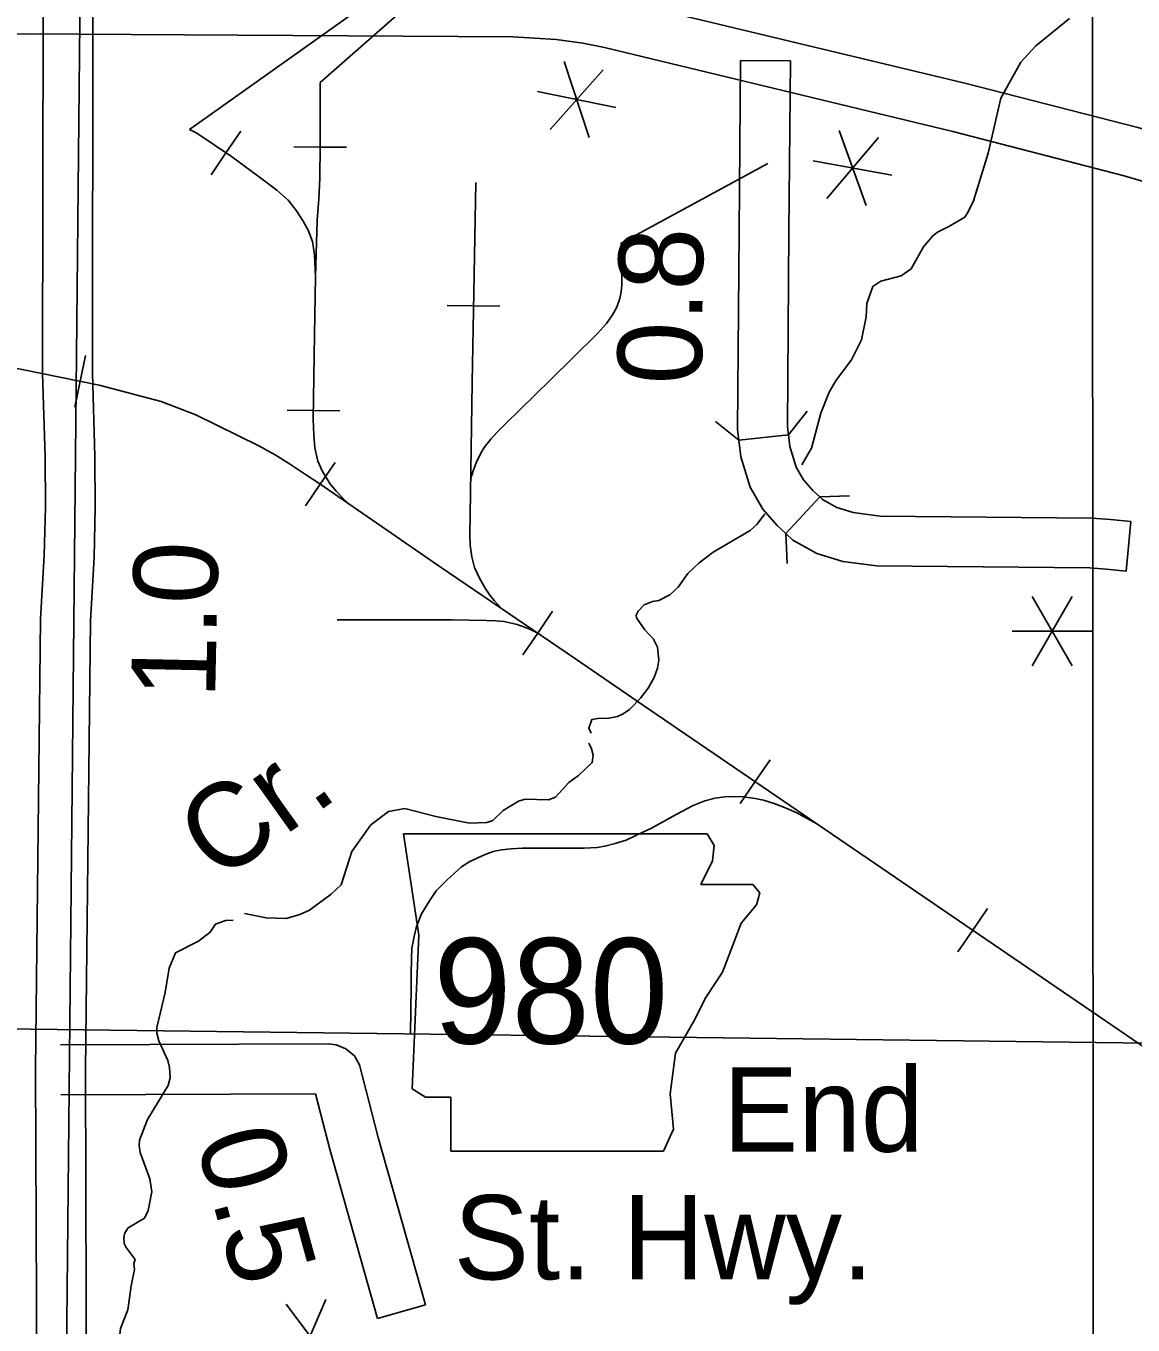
# Model space of a CAD drawing. Extents: x 1374139 to 1377472, y 1168351 to 1170484.
# Drawn here: x 1375488.1 to 1375599.1, y 1169169 to 1169299.1 of the extents above; entities that cross this region are included whole.
import ezdxf

# ---------------------------------------------------------------- set-up
doc = ezdxf.new("R2010")
doc.units = 0
doc.layers.add('Default', color=7, linetype='Continuous')

msp = doc.modelspace()

# ---------------------------------------------------------------- linework, layer by layer
at = {"layer": 'Default'}
for p, q in [((1375545.98, 1169294.76), (1375540.66, 1169288.78)), ((1375542.06, 1169295.57), (1375544.58, 1169287.97)), ((1375559.75, 1169295.68), (1375564.75, 1169295.64)), ((1375539.4, 1169292.58), (1375547.24, 1169290.96)), ((1375508.17, 1169286.42), (1375509.65, 1169288.61)), ((1375569.63, 1169288.68), (1375572.33, 1169281.15)), ((1375517.61, 1169287), (1375514.97, 1169287.02)), ((1375517.61, 1169287), (1375520.25, 1169286.98)), ((1375573.57, 1169287.97), (1375568.39, 1169281.86)), ((1375508.17, 1169286.42), (1375506.7, 1169284.23)), ((1375567.04, 1169285.63), (1375574.91, 1169284.2)), ((1375532.99, 1169271.09), (1375530.35, 1169271.13)), ((1375532.99, 1169271.09), (1375535.63, 1169271.05)), ((1375493.57, 1169263.54), (1375494.09, 1169266.13)), ((1375493.57, 1169263.54), (1375493.04, 1169260.95)), ((1375516.94, 1169260.61), (1375514.3, 1169260.65)), ((1375516.94, 1169260.61), (1375519.58, 1169260.57)), ((1375564.55, 1169258.18), (1375559.58, 1169257.63)), ((1375517.63, 1169253.22), (1375519.13, 1169255.39)), ((1375517.63, 1169253.22), (1375516.14, 1169251.04)), ((1375567.69, 1169251.95), (1375564.3, 1169248.28)), ((1375598.4, 1169244.52), (1375598.89, 1169249.49)), ((1375592.99, 1169241.96), (1375588.99, 1169235.03)), ((1375588.99, 1169241.96), (1375592.99, 1169235.03)), ((1375539.42, 1169238.31), (1375540.91, 1169240.49)), ((1375539.42, 1169238.31), (1375537.94, 1169236.12)), ((1375586.99, 1169238.49), (1375594.99, 1169238.49)), ((1375561.22, 1169223.42), (1375562.71, 1169225.6)), ((1375561.22, 1169223.42), (1375559.73, 1169221.24)), ((1375525.98, 1169218.19), (1375527.5, 1169208.04)), ((1375557.11, 1169217.01), (1375556.41, 1169218.18)), ((1375556.94, 1169215.49), (1375557.11, 1169217.01)), ((1375555.76, 1169213.12), (1375556.94, 1169215.49)), ((1375561, 1169213.12), (1375555.76, 1169213.12)), ((1375561.68, 1169212.27), (1375561, 1169213.12)), ((1375561.34, 1169211.09), (1375561.68, 1169212.27)), ((1375559.82, 1169209.23), (1375561.34, 1169211.09)), ((1375583.03, 1169208.53), (1375584.51, 1169210.72)), ((1375558.97, 1169207.03), (1375559.82, 1169209.23)), ((1375527.5, 1169208.04), (1375526.83, 1169192.65)), ((1375583.03, 1169208.53), (1375581.54, 1169206.35)), ((1375557.96, 1169204.32), (1375558.97, 1169207.03)), ((1375556.26, 1169201.78), (1375557.96, 1169204.32)), ((1375555.08, 1169199.41), (1375556.26, 1169201.78)), ((1375553.22, 1169196.2), (1375555.08, 1169199.41)), ((1375552.71, 1169192.14), (1375553.22, 1169196.2)), ((1375526.83, 1169192.65), (1375528.18, 1169191.8)), ((1375528.18, 1169191.8), (1375530.72, 1169191.8)), ((1375530.72, 1169191.8), (1375530.72, 1169186.39)), ((1375553.05, 1169188.59), (1375552.71, 1169192.14)), ((1375552.03, 1169186.39), (1375553.05, 1169188.59)), ((1375530.72, 1169186.39), (1375552.03, 1169186.39)), ((1375514.22, 1169171.06), (1375519, 1169164.65)), ((1375518.19, 1169171.53), (1375515.03, 1169164.18)), ((1375528.19, 1169170.98), (1375523.38, 1169169.62))]:
    msp.add_line(p, q, dxfattribs=at)
for points in [[(1375494.61, 1169406.65), (1375490.34, 1168981.95)], [(1375594.95, 1169406.38), (1375595.34, 1168770.63)], [(1375532.6, 1169306.63), (1375517.63, 1169293.46), (1375517.61, 1169287.12), (1375517.58, 1169283.89), (1375517.5, 1169281.79), (1375517.32, 1169279.67), (1375517.16, 1169274.02), (1375517.06, 1169268.2), (1375516.93, 1169259.75), (1375516.98, 1169258.15), (1375517.08, 1169256.86), (1375517.4, 1169255.53), (1375517.84, 1169254.48), (1375518.58, 1169253.3), (1375519.21, 1169252.52), (1375520.04, 1169251.68), (1375520.53, 1169251.22)], [(1375359.45, 1169298.18), (1375356.67, 1169298.36), (1375357.01, 1169303.35), (1375359.49, 1169303.18), (1375375.83, 1169303.05), (1375387.65, 1169303.73), (1375407.04, 1169303.86), (1375438.81, 1169303.7), (1375473.08, 1169303.31), (1375488.01, 1169303.36), (1375509.41, 1169303.21), (1375537.09, 1169303.05), (1375541.75, 1169302.78), (1375544.81, 1169302.36), (1375547.22, 1169301.84), (1375582.23, 1169293.42)], [(1375522.51, 1169301.53), (1375504.53, 1169288.75), (1375505.26, 1169288.39), (1375508.72, 1169286.05), (1375511.55, 1169283.98), (1375513.28, 1169282.7), (1375514.41, 1169281.67), (1375515.25, 1169280.62), (1375515.93, 1169279.57), (1375516.43, 1169278.68), (1375516.85, 1169277.53), (1375517.06, 1169276.22), (1375517.16, 1169274.02)], [(1375489.84, 1169300.84), (1375489.8, 1169264.31), (1375490.04, 1169255.95), (1375490.08, 1169250.92), (1375489.96, 1169246.1), (1375489.6, 1169239.7), (1375489.1, 1169194.57), (1375489.18, 1169171.35), (1375489.18, 1169163.29)], [(1375494.18, 1169163.29), (1375494.18, 1169171.36), (1375494.1, 1169194.55), (1375494.6, 1169239.53), (1375494.96, 1169245.9), (1375495.08, 1169250.88), (1375495.04, 1169256.04), (1375494.8, 1169264.38), (1375494.84, 1169300.83)], [(1375592.72, 1169299.9), (1375589.34, 1169297.14), (1375587.85, 1169295.53), (1375585.84, 1169291.91), (1375584.59, 1169286.38), (1375583.1, 1169281.61), (1375582.55, 1169280.45), (1375582.22, 1169279.98), (1375580.64, 1169279.04), (1375579.48, 1169278.47), (1375579.03, 1169278.1), (1375578.09, 1169277.01), (1375576.84, 1169274.82), (1375575.84, 1169274.11), (1375573.81, 1169273.58), (1375573.01, 1169273.02), (1375572.41, 1169271.34), (1375572.36, 1169269.99), (1375571.87, 1169267.7), (1375570.86, 1169265.69), (1375569.35, 1169263.64), (1375568.62, 1169262.44), (1375567.81, 1169260.34), (1375566.87, 1169256.83), (1375565.89, 1169255.17)], [(1375581.02, 1169288.57), (1375546.11, 1169296.97), (1375543.95, 1169297.43), (1375541.27, 1169297.8), (1375536.93, 1169298.05), (1375509.38, 1169298.21), (1375488, 1169298.36), (1375473.06, 1169298.31), (1375438.77, 1169298.7), (1375407.05, 1169298.86), (1375387.81, 1169298.73), (1375375.95, 1169298.05), (1375359.45, 1169298.18)], [(1375559.58, 1169257.63), (1375559.46, 1169258.71), (1375559.6, 1169278.54), (1375559.75, 1169295.68)], [(1375564.75, 1169295.64), (1375564.6, 1169278.5), (1375564.47, 1169258.97), (1375564.55, 1169258.18)], [(1375517.63, 1169293.46), (1375517.61, 1169287.12), (1375517.58, 1169283.89), (1375517.5, 1169281.79), (1375517.32, 1169279.67), (1375517.16, 1169274.02), (1375517.06, 1169268.2), (1375516.93, 1169259.75), (1375516.98, 1169258.15), (1375517.08, 1169256.86), (1375517.4, 1169255.53), (1375517.84, 1169254.48), (1375518.58, 1169253.3), (1375519.21, 1169252.52), (1375520.04, 1169251.68), (1375520.53, 1169251.22)], [(1375582.23, 1169293.42), (1375599.56, 1169288.96), (1375614.74, 1169284.46), (1375623.57, 1169281.39), (1375627.03, 1169279.62), (1375645.31, 1169268.09), (1375667.32, 1169253.87), (1375670.13, 1169251.42), (1375672.12, 1169249.33), (1375681.28, 1169236.46), (1375693.31, 1169219.15), (1375703.09, 1169205.04), (1375708.96, 1169197.88), (1375713.03, 1169193.87), (1375719.04, 1169189.03), (1375727.51, 1169183.26)], [(1375601.93, 1169195.64), (1375550.04, 1169231.05), (1375543.21, 1169235.73), (1375529.65, 1169244.95), (1375517.47, 1169253.33), (1375516.25, 1169254.12), (1375514.54, 1169255.25), (1375513.1, 1169256.15), (1375511.46, 1169257.08), (1375505.17, 1169260.19), (1375501.68, 1169261.51), (1375495.48, 1169263.15), (1375414.8, 1169279.56), (1375359.5, 1169290.79)], [(1375601.93, 1169195.64), (1375550.04, 1169231.05), (1375543.21, 1169235.73), (1375529.65, 1169244.95), (1375517.47, 1169253.33), (1375516.25, 1169254.12), (1375514.54, 1169255.25), (1375513.1, 1169256.15), (1375511.46, 1169257.08), (1375505.17, 1169260.19), (1375501.68, 1169261.51), (1375495.48, 1169263.15), (1375414.8, 1169279.56), (1375359.5, 1169290.79)], [(1375504.53, 1169288.75), (1375505.26, 1169288.39), (1375508.72, 1169286.05), (1375511.55, 1169283.98), (1375513.28, 1169282.7), (1375514.41, 1169281.67), (1375515.25, 1169280.62), (1375515.93, 1169279.57), (1375516.43, 1169278.68), (1375516.85, 1169277.53), (1375517.06, 1169276.22), (1375517.16, 1169274.02)], [(1375724.53, 1169179.24), (1375716.06, 1169185.01), (1375709.7, 1169190.14), (1375705.26, 1169194.51), (1375699.09, 1169202.03), (1375689.2, 1169216.3), (1375677.19, 1169233.58), (1375668.25, 1169246.14), (1375666.67, 1169247.8), (1375664.31, 1169249.86), (1375642.62, 1169263.88), (1375624.56, 1169275.27), (1375621.6, 1169276.78), (1375613.21, 1169279.7), (1375598.22, 1169284.14), (1375581.02, 1169288.57)], [(1375562.5, 1169285.36), (1375547.79, 1169277.39), (1375547.85, 1169273.19), (1375547.79, 1169272.51), (1375547.66, 1169271.83), (1375547.37, 1169270.96), (1375546.93, 1169270.18), (1375546.33, 1169269.34), (1375545.43, 1169268.32), (1375540.69, 1169263.67), (1375536.21, 1169259.27), (1375535.37, 1169258.43), (1375534.71, 1169257.75), (1375534.06, 1169256.91), (1375533.69, 1169256.25), (1375533.24, 1169255.36), (1375532.96, 1169254.57), (1375532.7, 1169253.71)], [(1375533.22, 1169283.44), (1375533.01, 1169272.42), (1375532.85, 1169263.42), (1375532.64, 1169250.16), (1375532.62, 1169248.14), (1375532.67, 1169247.11), (1375532.83, 1169245.96), (1375533.09, 1169244.88), (1375533.61, 1169243.73), (1375534.16, 1169242.79), (1375534.61, 1169242.1), (1375535.05, 1169241.58), (1375535.8, 1169240.77)], [(1375533.22, 1169283.44), (1375533.01, 1169272.42), (1375532.85, 1169263.42), (1375532.64, 1169250.16), (1375532.62, 1169248.14), (1375532.67, 1169247.11), (1375532.83, 1169245.96), (1375533.09, 1169244.88), (1375533.61, 1169243.73), (1375534.16, 1169242.79), (1375534.61, 1169242.1), (1375535.05, 1169241.58), (1375535.8, 1169240.77)], [(1375559.58, 1169257.63), (1375557.24, 1169259.51)], [(1375566.43, 1169260.53), (1375564.55, 1169258.18)], [(1375564.55, 1169258.18), (1375564.69, 1169256.99), (1375565.32, 1169254.94), (1375566.07, 1169253.65), (1375567, 1169252.59), (1375567.69, 1169251.95)], [(1375559.58, 1169257.63), (1375559.77, 1169255.97), (1375560.71, 1169252.91), (1375561.99, 1169250.72), (1375563.42, 1169249.09), (1375564.3, 1169248.28)], [(1375567.69, 1169251.95), (1375570.69, 1169252.07)], [(1375598.89, 1169249.49), (1375596.83, 1169249.69), (1375594.98, 1169249.83), (1375573.74, 1169250.03), (1375571.05, 1169250.38), (1375569.39, 1169250.89), (1375567.97, 1169251.69), (1375567.69, 1169251.95)], [(1375562.2, 1169250.25), (1375561.43, 1169249.22), (1375560.71, 1169248.58), (1375557, 1169246.4), (1375555.59, 1169245.35), (1375554.47, 1169244.26), (1375553.49, 1169242.89), (1375552.65, 1169242.13), (1375551.58, 1169241.58), (1375550.94, 1169241.48)], [(1375564.42, 1169245.28), (1375564.3, 1169248.28)], [(1375564.3, 1169248.28), (1375565, 1169247.63), (1375567.39, 1169246.27), (1375569.99, 1169245.47), (1375573.39, 1169245.03), (1375594.77, 1169244.83), (1375596.4, 1169244.71), (1375598.4, 1169244.52)], [(1375550.94, 1169241.48), (1375550.11, 1169241.12), (1375549.49, 1169240.49), (1375549.29, 1169240.1), (1375549.34, 1169239.84), (1375550.17, 1169238.62), (1375551.03, 1169237.71), (1375551.43, 1169236.88), (1375551.58, 1169235.6), (1375551.44, 1169234.8), (1375551.1, 1169233.84), (1375550.51, 1169232.77), (1375549.71, 1169231.78), (1375548.62, 1169230.65), (1375547.99, 1169230.22), (1375547.42, 1169229.96), (1375546.54, 1169229.78), (1375545.44, 1169229.75), (1375544.84, 1169229.64), (1375544.54, 1169228.79), (1375544.78, 1169228.29)], [(1375519.31, 1169239.62), (1375530.79, 1169239.62), (1375534.28, 1169239.57), (1375535.22, 1169239.54), (1375536.04, 1169239.47), (1375536.93, 1169239.28), (1375537.35, 1169239.15), (1375538.11, 1169238.89), (1375538.76, 1169238.63), (1375539.45, 1169238.29)], [(1375544.56, 1169227.28), (1375544.81, 1169226.7), (1375544.99, 1169226.06), (1375544.89, 1169225.32), (1375543.5, 1169224.04), (1375542.53, 1169223.32), (1375541.19, 1169221.86), (1375540.5, 1169221.6), (1375538.18, 1169221.67), (1375537.5, 1169221.45), (1375535.96, 1169220.53), (1375534.91, 1169219.52), (1375534.33, 1169219.31), (1375532.59, 1169219.26), (1375529.2, 1169219.92), (1375526.11, 1169220.72), (1375524.48, 1169220.42), (1375522.71, 1169219.09), (1375520.79, 1169216.43), (1375519.74, 1169213.09), (1375518.73, 1169212.13), (1375516.54, 1169210.55), (1375515.58, 1169210.1), (1375514.22, 1169209.71), (1375512.22, 1169209.76), (1375510.03, 1169210.19)], [(1375567.46, 1169219.16), (1375565.38, 1169220.28), (1375564.33, 1169220.75), (1375563.13, 1169221.22), (1375562.05, 1169221.56), (1375561.21, 1169221.74), (1375560.06, 1169221.9), (1375559.25, 1169221.93), (1375558.17, 1169221.9), (1375557.2, 1169221.77), (1375556.18, 1169221.51), (1375555.02, 1169221.04), (1375553.29, 1169220.14), (1375550.83, 1169218.75), (1375549.34, 1169218.05), (1375548.29, 1169217.57), (1375547.19, 1169217.23), (1375546.16, 1169216.95), (1375545.38, 1169216.81), (1375544.09, 1169216.76), (1375541.6, 1169216.76), (1375537.88, 1169216.74), (1375536.75, 1169216.68), (1375535.78, 1169216.58), (1375534.97, 1169216.42), (1375534.16, 1169216.13), (1375532.61, 1169215.42), (1375531.77, 1169214.87), (1375530.33, 1169213.56), (1375529.26, 1169212.49), (1375528.57, 1169211.49), (1375527.79, 1169210.18), (1375527.26, 1169208.89), (1375527.05, 1169207.9), (1375526.82, 1169206.72), (1375526.77, 1169205.69), (1375526.74, 1169204.14), (1375526.74, 1169202.93), (1375526.66, 1169198.08)], [(1375525.98, 1169218.19), (1375556.41, 1169218.18)], [(1375508.91, 1169209.55), (1375508.13, 1169209.51), (1375507.12, 1169209.15), (1375506.58, 1169208.35), (1375505.42, 1169207.44), (1375503.13, 1169206.28), (1375502.49, 1169204.74), (1375502.08, 1169202.3), (1375501.25, 1169198.79), (1375501.26, 1169198.21), (1375501.44, 1169197.43), (1375502.35, 1169195.47), (1375502.52, 1169194.79), (1375502.57, 1169193.73), (1375502.37, 1169192.98), (1375500.31, 1169189.56), (1375499.5, 1169187.5), (1375499.47, 1169186.91), (1375499.59, 1169186.25), (1375500.53, 1169183.61), (1375500.74, 1169182.33), (1375500.38, 1169180.44), (1375500, 1169179.66), (1375498.37, 1169178.7), (1375498.04, 1169178.21), (1375497.95, 1169177.73), (1375497.98, 1169177.13), (1375498.17, 1169176.73), (1375499.06, 1169175.53)], [(1375197.41, 1169202.24), (1375923.92, 1169193.18)], [(1375491.6, 1169197.05), (1375518.41, 1169197.13), (1375519.23, 1169197.03), (1375520.2, 1169196.64), (1375521.05, 1169195.93), (1375521.57, 1169195.04), (1375523.43, 1169187.76), (1375528.19, 1169170.98)], [(1375523.38, 1169169.62), (1375518.61, 1169186.46), (1375517.16, 1169192.12), (1375491.61, 1169192.05)], [(1375499.06, 1169175.53), (1375498.95, 1169175.13), (1375499.01, 1169174.53), (1375498.66, 1169172.91), (1375498.34, 1169170.48), (1375497.62, 1169168.62), (1375497.3, 1169165.93), (1375496.33, 1169164.52), (1375495.65, 1169163.13), (1375494.67, 1169161.94), (1375494.37, 1169161.77)]]:
    msp.add_lwpolyline(points, dxfattribs=at)

# ---------------------------------------------------------------- texts
for s, rotation, p in [('0.8', 89.3569, (1375555.85, 1169263.18)), ('1.0', 88.8179, (1375507.09, 1169231.71)), ('Cr.', 35.4612, (1375507.38, 1169213.21)), ('0.5', 285.3756, (1375505.11, 1169187.56))]:
    msp.add_text(s, height=8.448, rotation=rotation, dxfattribs=at).set_placement(p)
for s, height, p in [('980', 10.56, (1375528.95, 1169197.17)), ('End', 8.448, (1375558, 1169186.33)), ('St. Hwy.', 8.448, (1375531.01, 1169173.54))]:
    msp.add_text(s, height=height, dxfattribs=at).set_placement(p)

doc.saveas('drawing.dxf')
